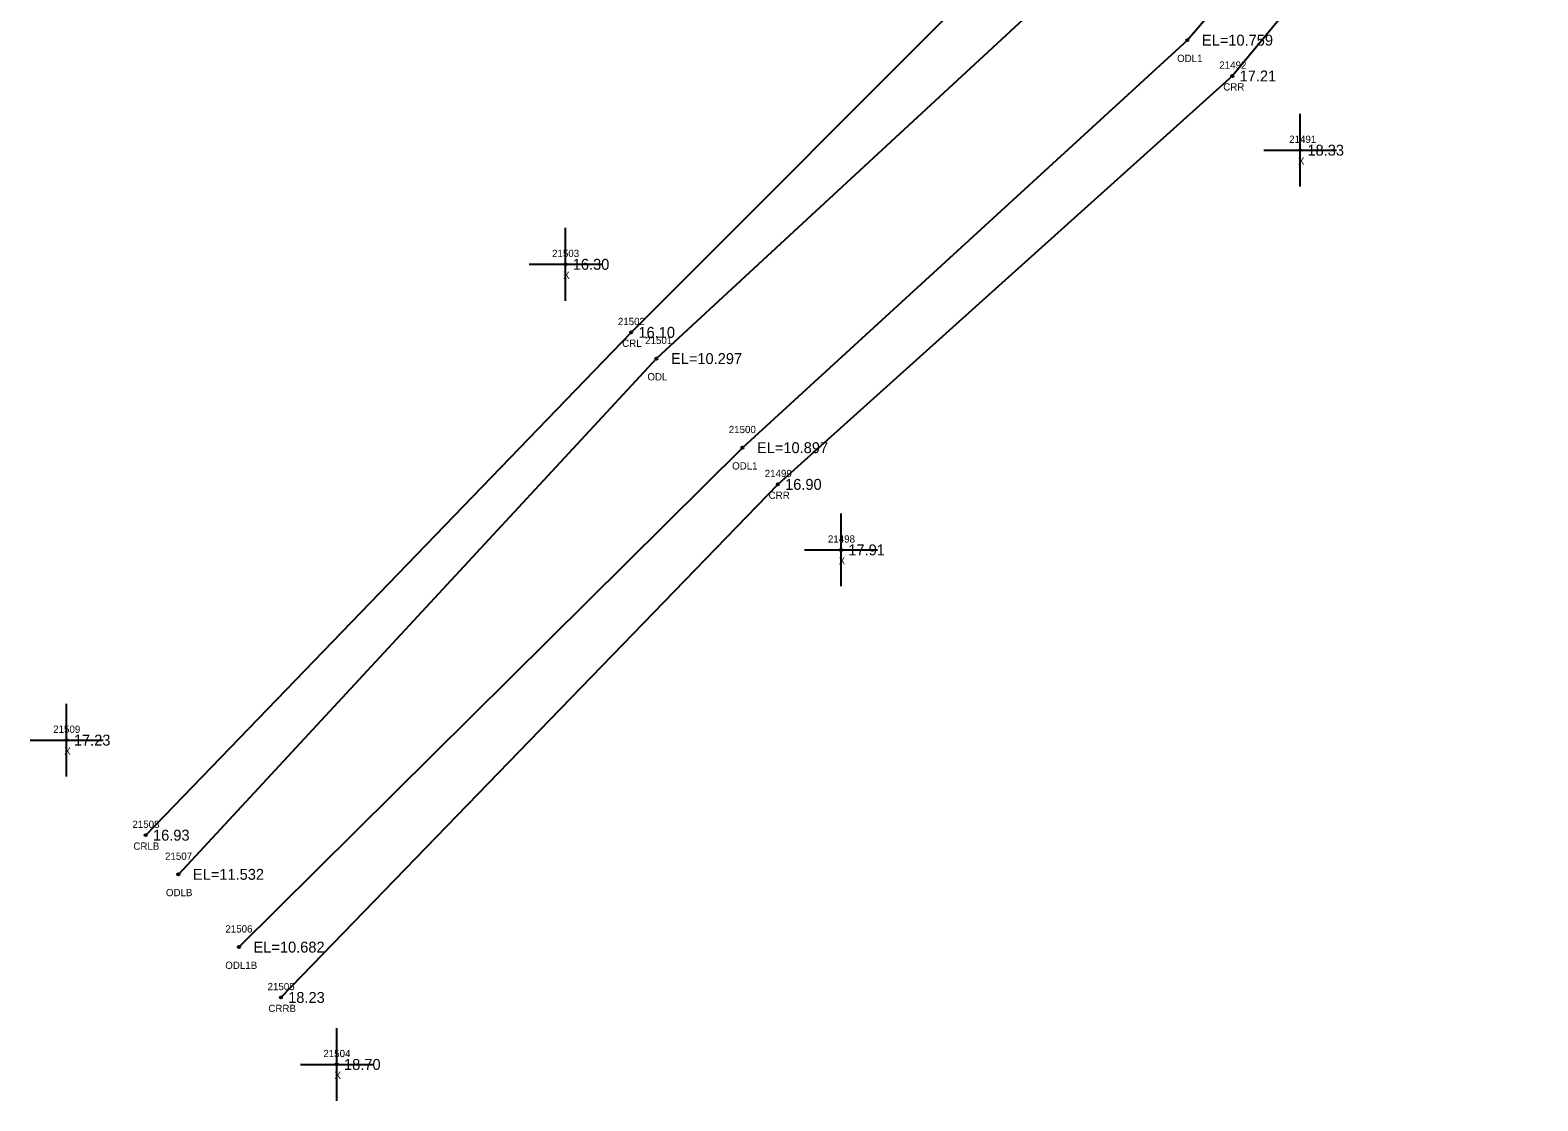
# Model space of a CAD drawing. Extents: x 2655177 to 2656219, y 761780 to 764748.
# Drawn here: x 2655271.9 to 2655478.9, y 762956.6 to 763103.7 of the extents above; entities that cross this region are included whole.
import ezdxf

# ---------------------------------------------------------------- set-up
doc = ezdxf.new("R2010")
doc.units = 0
for name, color, linetype in [('RD_EX_H2O', 7, 'Continuous'), ('RD_EX_H2O_txCode', 7, 'Continuous'), ('RD_EX_Misc', 7, 'Continuous'), ('RD_EX_Misc_txCode', 7, 'Continuous'), ('RD_EX_TX_H2O_ELEV', 7, 'Continuous'), ('RD_EX_TX_Misc_ELEV', 7, 'Continuous'), ('RD_SMD_Locator', 7, 'Continuous')]:
    doc.layers.add(name, color=color, linetype=linetype)

msp = doc.modelspace()

# ---------------------------------------------------------------- linework, layer by layer
at = {"layer": 'RD_EX_H2O'}
for points in [[(2655679.52, 763275.1), (2655669.12, 763275.51), (2655637.94, 763272.95), (2655565.65, 763249.44), (2655503.41, 763204.6), (2655446.32, 763155.55), (2655414.68, 763121.3), (2655403.66, 763111.5), (2655354.39, 763062.15), (2655287.73, 762993.08)], [(2655756.39, 763249.8), (2655684.92, 763267.82), (2655683.42, 763267.23), (2655668.47, 763267.53), (2655668.47, 763267.53), (2655638.16, 763264.95), (2655569.96, 763242.71), (2655508.09, 763199.39), (2655452.6, 763149.1), (2655415.53, 763111.95), (2655357.86, 763058.55), (2655292.21, 762987.7)], [(2655752.5, 763238.32), (2655667.49, 763255.57), (2655638.64, 763247.96), (2655576.44, 763232.61), (2655516.78, 763189.73), (2655462.37, 763139.07), (2655430.77, 763102.29), (2655369.67, 763046.31), (2655300.53, 762977.71)], [(2655730.43, 763238.59), (2655686.81, 763240.78), (2655666.68, 763245.61), (2655638.83, 763240.96), (2655580.22, 763226.71), (2655520.12, 763186.01), (2655467.25, 763134.06), (2655436.95, 763097.37), (2655374.53, 763041.27), (2655306.29, 762970.79)]]:
    msp.add_lwpolyline(points, dxfattribs=at)
at = {"layer": 'RD_EX_Misc'}
for p, q in [((2655446.26, 763082.18), (2655446.26, 763092.18)), ((2655441.26, 763087.18), (2655451.26, 763087.18)), ((2655345.37, 763066.5), (2655345.37, 763076.5)), ((2655340.37, 763071.5), (2655350.37, 763071.5)), ((2655383.21, 763027.27), (2655383.21, 763037.27)), ((2655378.21, 763032.27), (2655388.21, 763032.27)), ((2655276.86, 763001.14), (2655276.86, 763011.14)), ((2655271.86, 763006.14), (2655281.86, 763006.14)), ((2655313.96, 762956.59), (2655313.96, 762966.59)), ((2655308.96, 762961.59), (2655318.96, 762961.59))]:
    msp.add_line(p, q, dxfattribs=at)
at = {"layer": 'RD_SMD_Locator'}
for centre in [(2655430.77, 763102.29), (2655436.95, 763097.37), (2655446.26, 763087.18), (2655345.37, 763071.5), (2655354.39, 763062.15), (2655357.86, 763058.55), (2655369.67, 763046.31), (2655374.53, 763041.27), (2655383.21, 763032.27), (2655276.86, 763006.14), (2655287.73, 762993.08), (2655292.21, 762987.7), (2655300.53, 762977.71), (2655306.29, 762970.79), (2655313.96, 762961.59)]:
    msp.add_circle(centre, 0.15, dxfattribs=at)

# ---------------------------------------------------------------- texts
at = {"layer": 'RD_EX_H2O_txCode'}
for s, p in [('ODL1', (2655429.36, 763099.29)), ('21492', (2655435.16, 763098.37)), ('CRR', (2655435.7, 763095.37)), ('21502', (2655352.56, 763063.15)), ('CRL', (2655353.16, 763060.15)), ('21501', (2655356.31, 763060.55)), ('ODL', (2655356.62, 763055.55)), ('21500', (2655367.79, 763048.31)), ('ODL1', (2655368.26, 763043.31)), ('21499', (2655372.73, 763042.27)), ('CRR', (2655373.27, 763039.27)), ('21508', (2655285.9, 762994.08)), ('CRLB', (2655286.03, 762991.08)), ('21507', (2655290.38, 762989.7)), ('ODLB', (2655290.5, 762984.7)), ('21506', (2655298.67, 762979.71)), ('ODL1B', (2655298.65, 762974.71)), ('21505', (2655304.46, 762971.79)), ('CRRB', (2655304.57, 762968.79))]:
    msp.add_text(s, height=1, dxfattribs=at).set_placement(p)
at = {"layer": 'RD_EX_Misc_txCode'}
for s, p in [('21491', (2655444.75, 763088.18)), ('X', (2655445.95, 763085.18)), ('21503', (2655343.53, 763072.5)), ('X', (2655345.05, 763069.5)), ('21498', (2655381.41, 763033.27)), ('X', (2655382.89, 763030.27)), ('21509', (2655275.02, 763007.14)), ('X', (2655276.54, 763004.14)), ('21504', (2655312.12, 762962.59)), ('X', (2655313.64, 762959.59))]:
    msp.add_text(s, height=1, dxfattribs=at).set_placement(p)
at = {"layer": 'RD_EX_TX_H2O_ELEV'}
for s, p in [('EL=10.759', (2655432.77, 763101.54)), ('17.21', (2655437.95, 763096.62)), ('16.10', (2655355.39, 763061.4)), ('EL=10.297', (2655359.86, 763057.8)), ('EL=10.897', (2655371.67, 763045.56)), ('16.90', (2655375.53, 763040.52)), ('16.93', (2655288.73, 762992.33)), ('EL=11.532', (2655294.21, 762986.95)), ('EL=10.682', (2655302.53, 762976.96)), ('18.23', (2655307.29, 762970.04))]:
    msp.add_text(s, height=1.5, dxfattribs=at).set_placement(p)
at = {"layer": 'RD_EX_TX_Misc_ELEV'}
for s, p in [('18.33', (2655447.26, 763086.43)), ('16.30', (2655346.37, 763070.75)), ('17.91', (2655384.21, 763031.52)), ('17.23', (2655277.86, 763005.39)), ('18.70', (2655314.96, 762960.84))]:
    msp.add_text(s, height=1.5, dxfattribs=at).set_placement(p)

doc.saveas('drawing.dxf')
